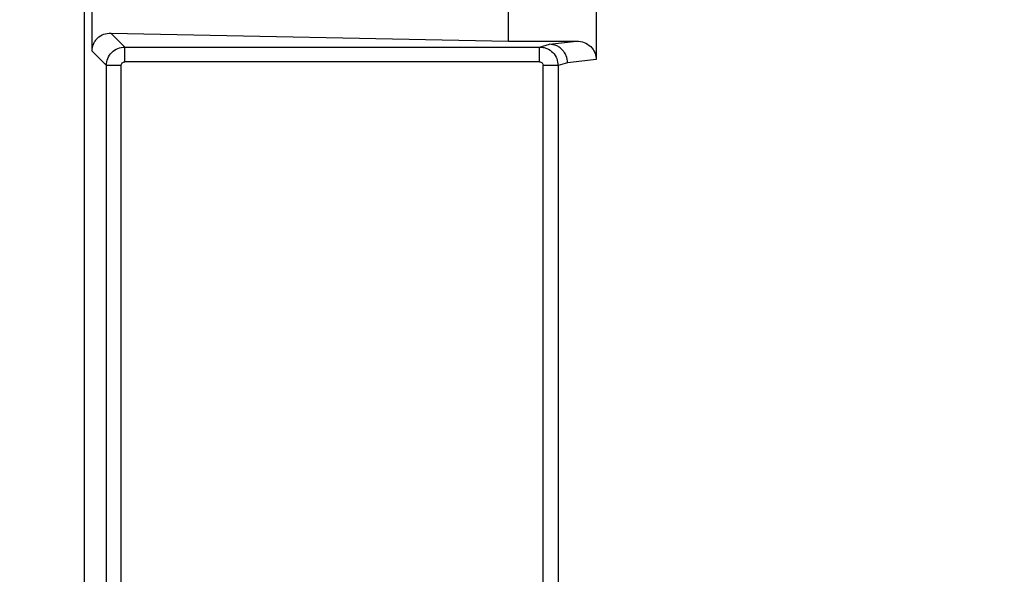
# Model space of a CAD drawing. Header units: inches. Extents: x 170 to 288, y 234 to 248.
# Tile 422 of 480: x 256.2398 to 256.3095, y 244.6252 to 244.6644. Entities that reach past the tile are written whole.
import ezdxf

# ---------------------------------------------------------------- set-up
doc = ezdxf.new("R2010")
doc.units = ezdxf.units.IN
doc.header["$LTSCALE"] = 0.25
doc.header["$MEASUREMENT"] = 0
doc.layers.add('ANNOTATIONS', color=1, linetype='Continuous')
doc.layers.add('STANDARD Z GUIDE MOTOR RH', color=7, linetype='Continuous')
doc.styles.add('ARIAL', font='arial.ttf', dxfattribs={"height": 0.09375})
doc.dimstyles.new('STANDARD$0', dxfattribs={"dimtxt": 0.09375, "dimasz": 0.09375, "dimexe": 0.03125, "dimexo": 0.046875, "dimgap": 0.09, "dimtad": 0, "dimtih": 1, "dimtoh": 1, "dimdec": 4, "dimzin": 0, "dimdsep": 46, "dimtxsty": 'ARIAL', "dimcen": 0.09, "dimadec": 0, "dimazin": 0, "dimtfac": 1, "dimtdec": 4, "dimtofl": 0, "dimtmove": 0, "dimatfit": 1, "dimfxl": 1, "dimtolj": 1, "dimtzin": 0, "dimarcsym": 0})

# ---------------------------------------------------------------- blocks, each defined once
blk = doc.blocks.new('*D47')
at = {"layer": 'ANNOTATIONS', "color": 0, "lineweight": -2, "transparency": 16777216}
for p, q in [((255.6056498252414, 244.2748611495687), (255.6056498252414, 245.4337754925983)), ((256.5118994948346, 244.7789401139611), (256.5118994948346, 245.4337754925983)), ((255.6993998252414, 245.4025254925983), (255.8056151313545, 245.4025254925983)), ((256.4181494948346, 245.4025254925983), (256.3862588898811, 245.4025254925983))]:
    blk.add_line(p, q, dxfattribs=at)
at = {"layer": 'ANNOTATIONS', "color": 0, "transparency": 16777216}
for points in [[(255.6993998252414, 245.4181504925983), (255.6993998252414, 245.3869004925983), (255.6056498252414, 245.4025254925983)], [(256.4181494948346, 245.4181504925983), (256.4181494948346, 245.3869004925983), (256.5118994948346, 245.4025254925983)]]:
    blk.add_solid(points, dxfattribs=at)
at = {"layer": 'defpoints', "color": 0, "transparency": 16777216}
for p in [(256.5118994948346, 245.4025254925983), (256.5118994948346, 244.6851901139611), (255.6056498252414, 244.1811111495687)]:
    blk.add_point(p, dxfattribs=at)
at = {"layer": 'ANNOTATIONS', "color": 0, "transparency": 16777216, "insert": (256.0959370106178, 245.4025254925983), "char_height": 0.09375, "attachment_point": 5, "style": 'ARIAL'}
blk.add_mtext('\\A1;27 1/2"', dxfattribs=at)

msp = doc.modelspace()

# ---------------------------------------------------------------- linework, layer by layer
at = {"layer": 'STANDARD Z GUIDE MOTOR RH'}
for p, q in [((256.2444292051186, 244.6188480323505), (256.2444292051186, 244.7100409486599)), ((256.2806278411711, 244.6672503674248), (256.2806278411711, 244.6616386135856)), ((256.2449576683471, 244.6622167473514), (256.2449576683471, 244.6666721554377)), ((256.2744233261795, 244.6629342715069), (256.2744233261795, 244.6659547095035)), ((256.246296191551, 244.6635012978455), (256.2744233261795, 244.6629342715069)), ((256.2472864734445, 244.6625113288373), (256.246296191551, 244.6635012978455)), ((256.2744233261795, 244.6629342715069), (256.2792304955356, 244.6629342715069)), ((256.2773153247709, 244.6627089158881), (256.2792304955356, 244.6629342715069)), ((256.2459748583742, 244.6611997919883), (256.2449576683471, 244.6622167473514)), ((256.2472864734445, 244.6625113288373), (256.2766207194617, 244.6625113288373)), ((256.2766207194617, 244.6625113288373), (256.2773153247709, 244.6627089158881)), ((256.2766207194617, 244.6614621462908), (256.2766207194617, 244.6625113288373)), ((256.2806278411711, 244.6616386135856), (256.2786019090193, 244.661397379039)), ((256.2459748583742, 244.6241008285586), (256.2459748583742, 244.6611997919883)), ((256.2470239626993, 244.6611997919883), (256.2459748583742, 244.6611997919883)), ((256.2470239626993, 244.6241008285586), (256.2470239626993, 244.6611997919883)), ((256.2766207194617, 244.6614621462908), (256.2472864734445, 244.6614621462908)), ((256.2768797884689, 244.620095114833), (256.2768829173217, 244.6611999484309)), ((256.2779317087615, 244.6611999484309), (256.2768829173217, 244.6611999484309)), ((256.2786019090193, 244.661397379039), (256.2779317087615, 244.6611999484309)), ((256.2779317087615, 244.6611999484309), (256.2779317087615, 244.61981375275))]:
    msp.add_line(p, q, dxfattribs=at)
for points, knots in [([(256.2449576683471, 244.6622167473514), (256.2449623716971, 244.6622997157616), (256.2449719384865, 244.662468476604), (256.2450498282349, 244.6627134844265), (256.245173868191, 244.6629440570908), (256.2454034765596, 244.6632118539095), (256.2457824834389, 244.6634561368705), (256.2461224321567, 244.6634860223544), (256.246296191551, 244.6635012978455)], [0, 0, 0, 0, 0.1115232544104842, 0.2268424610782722, 0.347358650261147, 0.4744959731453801, 0.7313969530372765, 1, 1, 1, 1]), ([(256.2792304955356, 244.6629342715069), (256.2794195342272, 244.6629138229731), (256.2797892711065, 244.6628738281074), (256.280255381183, 244.6625682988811), (256.2805087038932, 244.6622069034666), (256.2806131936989, 244.6618857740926), (256.2806229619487, 244.6617209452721), (256.2806278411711, 244.6616386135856)], [0, 0, 0, 0, 0.267733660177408, 0.5236547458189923, 0.7655676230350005, 0.8829014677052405, 0.9999999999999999, 0.9999999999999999, 0.9999999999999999, 0.9999999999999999]), ([(256.2459748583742, 244.6611997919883), (256.2459946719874, 244.6613716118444), (256.2460342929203, 244.6617151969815), (256.2463377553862, 244.6621486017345), (256.2467712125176, 244.6624517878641), (256.2471147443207, 244.6624914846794), (256.2472864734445, 244.6625113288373)], [0, 0, 0, 0, 0.2500492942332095, 0.500019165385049, 0.750063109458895, 1, 1, 1, 1]), ([(256.2472864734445, 244.6614621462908), (256.2472864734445, 244.6615966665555), (256.2472864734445, 244.6618656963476), (256.2472864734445, 244.6622076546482), (256.2472864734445, 244.662452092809), (256.2472864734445, 244.6624915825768), (256.2472864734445, 244.6625113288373)], [0, 0, 0, 0, 0.2500092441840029, 0.4999985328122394, 0.7499818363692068, 0.9999999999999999, 0.9999999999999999, 0.9999999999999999, 0.9999999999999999]), ([(256.2766207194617, 244.6625113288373), (256.2767094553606, 244.6625059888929), (256.2768859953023, 244.6624953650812), (256.2772206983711, 244.6623867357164), (256.277581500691, 244.6621388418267), (256.277875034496, 244.6617024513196), (256.277912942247, 244.661366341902), (256.2779317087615, 244.6611999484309)], [0, 0, 0, 0, 0.1297996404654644, 0.25823619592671, 0.5104149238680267, 0.7576272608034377, 1, 1, 1, 1]), ([(256.2786019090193, 244.661397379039), (256.2785837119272, 244.6615617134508), (256.2785557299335, 244.6618144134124), (256.2783947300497, 244.6621187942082), (256.2782287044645, 244.6623284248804), (256.2780230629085, 244.6624977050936), (256.2777244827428, 244.6626619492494), (256.2774765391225, 244.662690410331), (256.2773153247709, 244.6627089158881)], [0, 0, 0, 0, 0.2395723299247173, 0.3683946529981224, 0.4999723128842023, 0.6315630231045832, 0.7604401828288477, 1, 1, 1, 1]), ([(256.2470239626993, 244.6611997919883), (256.2470277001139, 244.6612344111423), (256.2470351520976, 244.6613034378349), (256.2470968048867, 244.6613890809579), (256.2471824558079, 244.6614512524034), (256.2472515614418, 244.6614584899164), (256.2472864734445, 244.6614621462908)], [0, 0, 0, 0, 0.2507464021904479, 0.4999600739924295, 0.7473810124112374, 1, 1, 1, 1]), ([(256.2766207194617, 244.6614621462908), (256.2766552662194, 244.6614583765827), (256.2767242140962, 244.6614508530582), (256.2768100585, 244.6613895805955), (256.2768719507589, 244.6613037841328), (256.2768792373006, 244.6612347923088), (256.2768829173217, 244.6611999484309)], [0, 0, 0, 0, 0.2505876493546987, 0.5001188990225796, 0.7475382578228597, 1, 1, 1, 1])]:
    msp.add_open_spline(points, degree=3, knots=knots, dxfattribs=at)

# ---------------------------------------------------------------- dimensions: what is measured, and where the dimension line sits
at = {"layer": 'ANNOTATIONS'}
dim = msp.add_linear_dim(base=(256.5118994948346, 245.4025254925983), p1=(255.6056498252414, 244.1811111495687), p2=(256.5118994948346, 244.6851901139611), text='27 1/2"', dimstyle='STANDARD$0', override={"dimexo": 0.09375}, dxfattribs=at)
dim.commit()
dim.dimension.update_dxf_attribs({"geometry": '*D47', "text_midpoint": (256.0959370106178, 245.4025254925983), "dimtype": 160})

doc.saveas('drawing.dxf')
